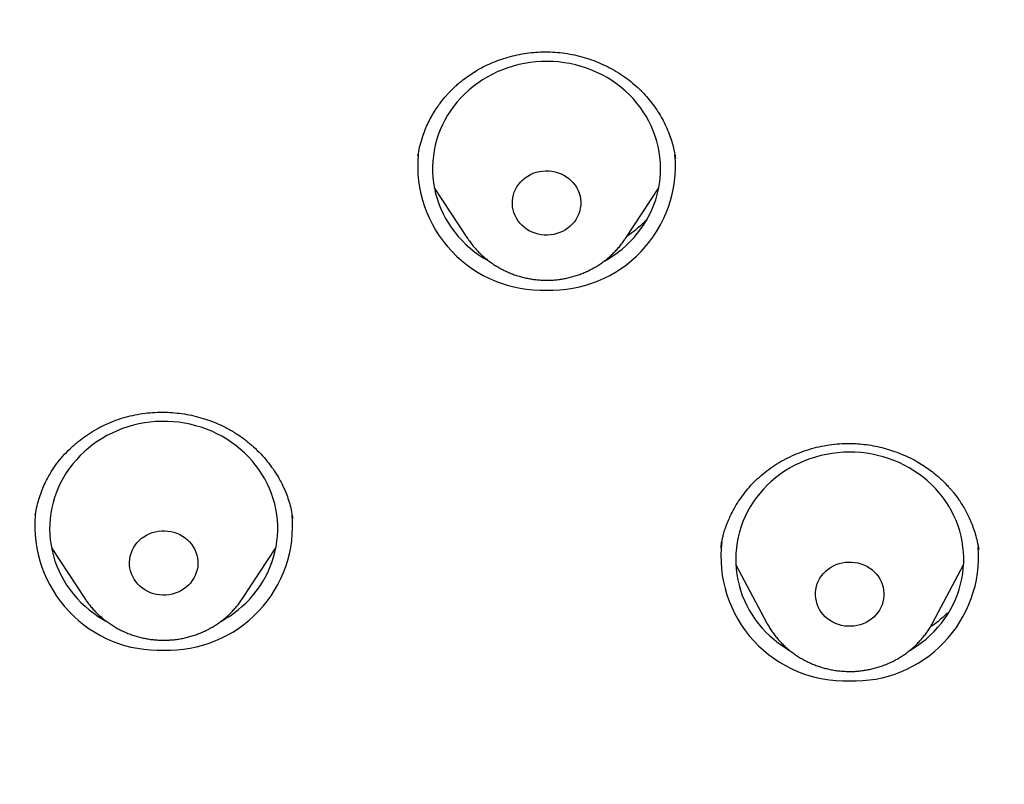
# Model space of a CAD drawing. Header units: millimetres. Extents: x 8 to 571, y 12 to 813.
# Tile 333 of 369: x 295 to 308, y 772 to 782. Entities that reach past the tile are written whole.
import ezdxf

# ---------------------------------------------------------------- set-up
doc = ezdxf.new("R2010")
doc.units = ezdxf.units.MM

msp = doc.modelspace()

# ---------------------------------------------------------------- linework, layer by layer
at = {"color": 7, "linetype": 'Continuous', "lineweight": 30}
for p, q in [((303.369, 780.605), (303.368, 780.611)), ((300.197, 780.217), (300.634, 779.554)), ((302.712, 779.554), (303.149, 780.217)), ((300.636, 779.551), (300.634, 779.554)), ((294.95, 775.921), (294.949, 775.913)), ((298.332, 775.875), (298.332, 775.878)), ((295.162, 775.486), (295.599, 774.822)), ((297.676, 774.822), (298.113, 775.486)), ((303.966, 775.494), (303.966, 775.491)), ((304.162, 775.261), (304.566, 774.505)), ((306.753, 774.505), (307.158, 775.261)), ((295.602, 774.819), (295.599, 774.822)), ((306.753, 774.505), (306.752, 774.502))]:
    msp.add_line(p, q, dxfattribs=at)
at = {"color": 7, "linetype": 'Continuous', "lineweight": 30, "flags": 128}
for points in [[(302.608, 779.369), (302.666, 779.414), (302.721, 779.462), (302.774, 779.513), (302.824, 779.566), (302.871, 779.622), (302.914, 779.679), (302.955, 779.739), (302.993, 779.8), (303.027, 779.864), (303.058, 779.928), (303.085, 779.994), (303.108, 780.062), (303.129, 780.13), (303.145, 780.199), (303.158, 780.269), (303.166, 780.339), (303.172, 780.41), (303.173, 780.481), (303.171, 780.552), (303.164, 780.622), (303.154, 780.692), (303.141, 780.762), (303.123, 780.831), (303.102, 780.899), (303.077, 780.966), (303.049, 781.032), (303.017, 781.096), (302.982, 781.159), (302.944, 781.219), (302.902, 781.279), (302.857, 781.336), (302.81, 781.39), (302.759, 781.443), (302.706, 781.493), (302.65, 781.54), (302.591, 781.585), (302.531, 781.627), (302.468, 781.666), (302.403, 781.702), (302.336, 781.735), (302.268, 781.765), (302.198, 781.791), (302.126, 781.814), (302.054, 781.834), (301.98, 781.85), (301.906, 781.863), (301.832, 781.872), (301.756, 781.878), (301.681, 781.88), (301.606, 781.879), (301.531, 781.874), (301.456, 781.865), (301.381, 781.853), (301.308, 781.838), (301.235, 781.819), (301.164, 781.796), (301.093, 781.771), (301.025, 781.742), (300.957, 781.709), (300.892, 781.674), (300.829, 781.636), (300.768, 781.594), (300.709, 781.55), (300.652, 781.503), (300.598, 781.454), (300.547, 781.402), (300.499, 781.347), (300.453, 781.291), (300.411, 781.232), (300.372, 781.172), (300.336, 781.109), (300.303, 781.045), (300.274, 780.98), (300.249, 780.913), (300.227, 780.846), (300.209, 780.777), (300.194, 780.707), (300.184, 780.637), (300.177, 780.567), (300.173, 780.496), (300.174, 780.425), (300.178, 780.354), (300.186, 780.284), (300.198, 780.214), (300.214, 780.145), (300.233, 780.076), (300.256, 780.009), (300.282, 779.942), (300.312, 779.877), (300.346, 779.814), (300.383, 779.752), (300.423, 779.692), (300.466, 779.634), (300.512, 779.578), (300.561, 779.524), (300.613, 779.473), (300.668, 779.424), (300.725, 779.378), (300.785, 779.335), (300.847, 779.294), (300.911, 779.257), (300.913, 779.256)], [(301.954, 779.689), (301.92, 779.666), (301.884, 779.646), (301.847, 779.629), (301.808, 779.616), (301.767, 779.606), (301.726, 779.599), (301.685, 779.596), (301.643, 779.597), (301.602, 779.602), (301.561, 779.61), (301.522, 779.621), (301.483, 779.636), (301.446, 779.654), (301.411, 779.675), (301.379, 779.699), (301.349, 779.726), (301.321, 779.755), (301.297, 779.787), (301.276, 779.821), (301.258, 779.856), (301.244, 779.893), (301.233, 779.93), (301.226, 779.969), (301.223, 780.008), (301.224, 780.047), (301.229, 780.086), (301.237, 780.124), (301.249, 780.161), (301.265, 780.198), (301.284, 780.232), (301.307, 780.265), (301.333, 780.296), (301.361, 780.324), (301.392, 780.35), (301.426, 780.373), (301.462, 780.393), (301.499, 780.409), (301.538, 780.423), (301.579, 780.433), (301.62, 780.439), (301.661, 780.442), (301.703, 780.441), (301.744, 780.437), (301.785, 780.429), (301.824, 780.417), (301.863, 780.403), (301.9, 780.384), (301.935, 780.363), (301.967, 780.339), (301.997, 780.312), (302.025, 780.283), (302.049, 780.251), (302.07, 780.218), (302.088, 780.182), (302.102, 780.146), (302.113, 780.108), (302.12, 780.069), (302.123, 780.03), (302.122, 779.991), (302.117, 779.952), (302.109, 779.914), (302.097, 779.877), (302.081, 779.841), (302.062, 779.806), (302.039, 779.773), (302.013, 779.743), (301.985, 779.714), (301.954, 779.689)], [(297.81, 774.86), (297.856, 774.917), (297.898, 774.975), (297.938, 775.036), (297.974, 775.098), (298.006, 775.162), (298.035, 775.227), (298.061, 775.294), (298.083, 775.362), (298.101, 775.43), (298.116, 775.5), (298.127, 775.57), (298.134, 775.64), (298.137, 775.711), (298.137, 775.782), (298.133, 775.853), (298.125, 775.923), (298.113, 775.993), (298.098, 776.063), (298.079, 776.131), (298.056, 776.199), (298.029, 776.265), (298, 776.33), (297.966, 776.394), (297.93, 776.455), (297.89, 776.516), (297.847, 776.574), (297.8, 776.63), (297.751, 776.683), (297.699, 776.735), (297.645, 776.784), (297.588, 776.83), (297.528, 776.873), (297.466, 776.914), (297.402, 776.952), (297.337, 776.986), (297.269, 777.018), (297.2, 777.046), (297.129, 777.071), (297.058, 777.092), (296.985, 777.11), (296.911, 777.125), (296.836, 777.136), (296.761, 777.144), (296.686, 777.148), (296.611, 777.148), (296.536, 777.145), (296.46, 777.139), (296.386, 777.129), (296.312, 777.115), (296.239, 777.098), (296.167, 777.077), (296.096, 777.053), (296.026, 777.026), (295.958, 776.995), (295.892, 776.962), (295.827, 776.925), (295.765, 776.885), (295.705, 776.843), (295.647, 776.797), (295.591, 776.749), (295.539, 776.698), (295.489, 776.645), (295.442, 776.59), (295.398, 776.532), (295.357, 776.473), (295.319, 776.411), (295.285, 776.348), (295.254, 776.284), (295.227, 776.218), (295.203, 776.15), (295.183, 776.082), (295.166, 776.013), (295.154, 775.943), (295.145, 775.873), (295.139, 775.802), (295.138, 775.731), (295.14, 775.661), (295.146, 775.59), (295.156, 775.52), (295.17, 775.45), (295.187, 775.381), (295.208, 775.313), (295.232, 775.246), (295.261, 775.18), (295.292, 775.116), (295.327, 775.053), (295.366, 774.992), (295.407, 774.933), (295.452, 774.876), (295.499, 774.821), (295.55, 774.769), (295.603, 774.718), (295.659, 774.671), (295.717, 774.626), (295.778, 774.584), (295.841, 774.545), (295.877, 774.524)], [(306.606, 774.242), (306.664, 774.288), (306.718, 774.337), (306.77, 774.388), (306.82, 774.442), (306.866, 774.498), (306.909, 774.556), (306.949, 774.616), (306.986, 774.677), (307.02, 774.741), (307.05, 774.806), (307.076, 774.872), (307.099, 774.94), (307.119, 775.008), (307.134, 775.077), (307.146, 775.147), (307.154, 775.218), (307.159, 775.289), (307.159, 775.359), (307.156, 775.43), (307.149, 775.501), (307.139, 775.571), (307.124, 775.64), (307.106, 775.709), (307.084, 775.777), (307.059, 775.844), (307.03, 775.909), (306.997, 775.973), (306.962, 776.035), (306.923, 776.096), (306.88, 776.155), (306.835, 776.211), (306.787, 776.266), (306.736, 776.318), (306.682, 776.367), (306.625, 776.414), (306.566, 776.458), (306.505, 776.5), (306.442, 776.538), (306.377, 776.574), (306.309, 776.606), (306.241, 776.635), (306.17, 776.661), (306.099, 776.683), (306.026, 776.702), (305.953, 776.718), (305.879, 776.73), (305.804, 776.739), (305.729, 776.744), (305.653, 776.745), (305.578, 776.743), (305.503, 776.737), (305.428, 776.728), (305.354, 776.715), (305.28, 776.699), (305.208, 776.68), (305.137, 776.657), (305.067, 776.63), (304.998, 776.601), (304.931, 776.568), (304.866, 776.532), (304.803, 776.493), (304.743, 776.451), (304.684, 776.406), (304.628, 776.359), (304.575, 776.309), (304.524, 776.256), (304.476, 776.202), (304.431, 776.145), (304.39, 776.086), (304.351, 776.025), (304.316, 775.962), (304.284, 775.898), (304.256, 775.832), (304.231, 775.765), (304.21, 775.697), (304.192, 775.628), (304.179, 775.559), (304.169, 775.488), (304.162, 775.418), (304.16, 775.347), (304.161, 775.276), (304.166, 775.206), (304.175, 775.135), (304.187, 775.065), (304.204, 774.996), (304.224, 774.928), (304.247, 774.861), (304.275, 774.794), (304.305, 774.73), (304.339, 774.667), (304.377, 774.605), (304.417, 774.545), (304.461, 774.488), (304.508, 774.432), (304.558, 774.379), (304.61, 774.328), (304.666, 774.28), (304.723, 774.234), (304.783, 774.192), (304.846, 774.152), (304.866, 774.139)], [(296.99, 775.024), (296.962, 774.995), (296.932, 774.968), (296.899, 774.943), (296.864, 774.922), (296.828, 774.904), (296.789, 774.889), (296.749, 774.878), (296.709, 774.87), (296.667, 774.866), (296.626, 774.865), (296.584, 774.868), (296.543, 774.874), (296.503, 774.884), (296.464, 774.897), (296.427, 774.914), (296.391, 774.934), (296.357, 774.957), (296.326, 774.983), (296.297, 775.011), (296.272, 775.042), (296.249, 775.075), (296.23, 775.109), (296.214, 775.145), (296.202, 775.183), (296.193, 775.221), (296.189, 775.26), (296.188, 775.299), (296.191, 775.338), (296.198, 775.376), (296.208, 775.414), (296.223, 775.451), (296.24, 775.486), (296.262, 775.52), (296.286, 775.551), (296.313, 775.581), (296.343, 775.607), (296.376, 775.632), (296.411, 775.653), (296.448, 775.671), (296.486, 775.686), (296.526, 775.697), (296.567, 775.705), (296.608, 775.709), (296.65, 775.71), (296.691, 775.707), (296.732, 775.701), (296.772, 775.691), (296.811, 775.678), (296.849, 775.661), (296.885, 775.641), (296.918, 775.618), (296.95, 775.592), (296.978, 775.564), (297.004, 775.533), (297.026, 775.501), (297.046, 775.466), (297.062, 775.43), (297.074, 775.392), (297.082, 775.354), (297.087, 775.315), (297.088, 775.276), (297.085, 775.237), (297.078, 775.199), (297.067, 775.161), (297.053, 775.124), (297.035, 775.089), (297.014, 775.056), (296.99, 775.024)], [(305.944, 774.549), (305.91, 774.526), (305.875, 774.506), (305.837, 774.489), (305.798, 774.475), (305.758, 774.465), (305.717, 774.458), (305.676, 774.455), (305.634, 774.455), (305.593, 774.459), (305.552, 774.467), (305.512, 774.478), (305.474, 774.492), (305.437, 774.51), (305.402, 774.531), (305.369, 774.555), (305.338, 774.581), (305.311, 774.61), (305.286, 774.642), (305.264, 774.675), (305.246, 774.71), (305.232, 774.747), (305.221, 774.785), (305.213, 774.823), (305.21, 774.862), (305.21, 774.901), (305.215, 774.94), (305.223, 774.978), (305.234, 775.016), (305.25, 775.052), (305.269, 775.087), (305.291, 775.12), (305.316, 775.151), (305.345, 775.179), (305.376, 775.205), (305.409, 775.228), (305.445, 775.249), (305.482, 775.266), (305.521, 775.279), (305.561, 775.29), (305.602, 775.297), (305.643, 775.3), (305.685, 775.299), (305.726, 775.295), (305.767, 775.288), (305.807, 775.277), (305.846, 775.262), (305.883, 775.245), (305.918, 775.224), (305.951, 775.2), (305.981, 775.173), (306.009, 775.144), (306.033, 775.113), (306.055, 775.079), (306.073, 775.044), (306.088, 775.008), (306.099, 774.97), (306.106, 774.931), (306.109, 774.892), (306.109, 774.853), (306.105, 774.815), (306.097, 774.776), (306.085, 774.739), (306.069, 774.703), (306.051, 774.668), (306.028, 774.635), (306.003, 774.604), (305.975, 774.575), (305.944, 774.549)]]:
    msp.add_lwpolyline(points, dxfattribs=at)
at = {"color": 7, "linetype": 'Continuous', "lineweight": 30}
for centre, radius, start, end in [((301.615, 780.509), 1.637, 174.7666, 272.0308), ((301.731, 780.51), 1.637, 267.9759, 4.9181), ((301.705, 780.575), 1.507, 298.9459, 306.8301), ((296.58, 775.778), 1.638, 175.1653, 272.0223), ((296.696, 775.778), 1.637, 267.9696, 5.2169), ((305.599, 775.37), 1.633, 173.1199, 272.1417), ((305.717, 775.375), 1.638, 267.989, 4.3025), ((296.685, 775.82), 1.479, 298.412, 319.5495), ((305.693, 775.437), 1.504, 300.3073, 307.3823)]:
    msp.add_arc(centre, radius, start, end, dxfattribs=at)
for points, knots in [([(370.918, 763.042), (370.92, 763.122), (370.925, 763.281), (370.931, 763.513), (370.936, 763.735), (370.941, 763.946), (370.944, 764.133), (370.947, 764.298), (370.95, 764.442), (370.952, 764.58), (370.954, 764.711), (370.955, 764.826), (370.956, 764.925), (370.957, 765.006), (370.958, 765.076), (370.958, 765.135), (370.959, 765.184), (370.959, 765.22), (370.959, 765.248), (370.96, 765.273), (370.96, 765.302), (370.96, 765.338), (370.96, 765.381), (370.961, 765.449), (370.961, 765.544), (370.962, 765.666), (370.963, 765.798), (370.963, 765.939), (370.963, 766.089), (370.963, 766.249), (370.963, 766.424), (370.962, 766.61), (370.961, 766.804), (370.959, 766.993), (370.958, 767.177), (370.955, 767.39), (370.952, 767.629), (370.948, 767.891), (370.943, 768.141), (370.938, 768.382), (370.933, 768.613), (370.927, 768.837), (370.918, 769.172), (370.904, 769.617), (370.89, 770.015), (370.88, 770.247), (370.878, 770.32), (370.875, 770.392), (370.872, 770.463), (370.869, 770.529), (370.866, 770.591), (370.864, 770.648), (370.861, 770.697), (370.86, 770.735), (370.858, 770.767), (370.857, 770.797), (370.855, 770.831), (370.853, 770.873), (370.851, 770.923), (370.848, 770.986), (370.845, 771.061), (370.84, 771.15), (370.835, 771.251), (370.83, 771.363), (370.823, 771.487), (370.816, 771.623), (370.808, 771.77), (370.799, 771.922), (370.79, 772.08), (370.781, 772.241), (370.77, 772.411), (370.759, 772.588), (370.736, 772.945), (370.701, 773.452), (370.652, 774.107), (370.59, 774.861), (370.511, 775.737), (370.437, 776.469), (370.387, 776.93), (370.366, 777.124), (370.345, 777.318), (370.323, 777.511), (370.301, 777.704), (370.278, 777.896), (370.255, 778.086), (370.232, 778.276), (370.209, 778.464), (370.186, 778.648), (370.165, 778.817), (370.144, 778.974), (370.126, 779.116), (370.109, 779.246), (370.095, 779.351), (370.083, 779.436), (370.074, 779.501), (370.066, 779.56), (370.059, 779.613), (370.053, 779.659), (370.047, 779.699), (370.043, 779.734), (370.038, 779.768), (370.033, 779.807), (370.026, 779.855), (370.018, 779.912), (370.009, 779.979), (369.998, 780.055), (369.983, 780.157), (369.965, 780.287), (369.942, 780.445), (369.918, 780.61), (369.892, 780.78), (369.866, 780.955), (369.838, 781.14), (369.808, 781.335), (369.776, 781.541), (369.735, 781.798), (369.686, 782.101), (369.629, 782.444), (369.571, 782.782), (369.514, 783.114), (369.456, 783.439), (369.399, 783.758), (369.333, 784.115), (369.259, 784.508), (369.176, 784.934), (369.094, 785.346), (369.013, 785.746), (368.946, 786.061), (368.895, 786.294), (368.862, 786.446), (368.83, 786.586), (368.8, 786.717), (368.772, 786.837), (368.747, 786.945), (368.724, 787.044), (368.703, 787.132), (368.684, 787.21), (368.667, 787.279), (368.653, 787.339), (368.641, 787.387), (368.631, 787.426), (368.624, 787.455), (368.617, 787.483), (368.609, 787.517), (368.597, 787.564), (368.583, 787.623), (368.564, 787.695), (368.544, 787.774), (368.522, 787.86), (368.499, 787.95), (368.475, 788.043), (368.45, 788.137), (368.426, 788.23), (368.401, 788.322), (368.362, 788.465), (368.31, 788.657), (368.246, 788.882), (368.187, 789.088), (368.132, 789.277), (368.075, 789.469), (368.014, 789.668), (367.95, 789.876), (367.882, 790.093), (367.808, 790.32), (367.73, 790.558), (367.646, 790.807), (367.569, 791.028), (367.502, 791.219), (367.446, 791.375), (367.391, 791.525), (367.339, 791.666), (367.291, 791.796), (367.246, 791.915), (367.205, 792.021), (367.169, 792.116), (367.138, 792.194), (367.114, 792.257), (367.094, 792.307), (367.078, 792.349), (367.064, 792.382), (367.055, 792.406), (367.047, 792.425), (367.039, 792.446), (367.028, 792.474), (367.013, 792.509), (366.996, 792.553), (366.974, 792.607), (366.947, 792.673), (366.915, 792.753), (366.877, 792.843), (366.77, 793.1), (366.589, 793.52), (366.327, 794.097), (366.09, 794.591), (365.884, 795.001), (365.715, 795.328), (365.547, 795.644), (365.399, 795.914), (365.273, 796.139), (365.189, 796.286), (365.127, 796.394), (365.087, 796.464), (365.048, 796.53), (365.014, 796.588), (364.985, 796.637), (364.96, 796.679), (364.939, 796.715), (364.921, 796.745), (364.906, 796.769), (364.895, 796.788), (364.886, 796.803), (364.876, 796.819), (364.863, 796.841), (364.846, 796.87), (364.824, 796.907), (364.798, 796.95), (364.758, 797.014), (364.705, 797.101), (364.639, 797.207), (364.57, 797.317), (364.499, 797.431), (364.422, 797.551), (364.339, 797.68), (364.248, 797.818), (364.153, 797.962), (364.057, 798.105), (363.962, 798.245), (363.869, 798.38), (363.778, 798.51), (363.679, 798.652), (363.571, 798.803), (363.455, 798.962), (363.344, 799.113), (363.231, 799.265), (363.116, 799.416), (363.001, 799.566), (362.892, 799.706), (362.787, 799.839), (362.684, 799.968), (362.536, 800.151), (362.339, 800.389), (362.091, 800.682), (361.9, 800.9), (361.771, 801.045), (361.708, 801.115), (361.649, 801.18), (361.596, 801.239), (361.548, 801.292), (361.508, 801.335), (361.476, 801.369), (361.451, 801.396), (361.432, 801.416), (361.419, 801.43), (361.41, 801.441), (361.4, 801.451), (361.388, 801.464), (361.368, 801.486), (361.338, 801.518), (361.295, 801.564), (361.244, 801.618), (361.184, 801.681), (361.116, 801.751), (361.04, 801.83), (360.955, 801.917), (360.862, 802.012), (360.759, 802.115), (360.65, 802.224), (360.534, 802.338), (360.414, 802.455), (360.288, 802.575), (360.159, 802.697), (359.971, 802.872), (359.722, 803.099), (359.405, 803.378), (359.075, 803.66), (358.761, 803.919), (358.466, 804.156), (358.192, 804.37), (357.949, 804.554), (357.741, 804.709), (357.574, 804.832), (357.412, 804.949), (357.28, 805.043), (357.176, 805.117), (357.097, 805.172), (357.022, 805.224), (356.95, 805.274), (356.881, 805.321), (356.817, 805.365), (356.761, 805.403), (356.715, 805.434), (356.682, 805.456), (356.659, 805.471), (356.642, 805.482), (356.627, 805.493), (356.604, 805.508), (356.57, 805.531), (356.523, 805.562), (356.468, 805.598), (356.406, 805.639), (356.339, 805.683), (356.24, 805.747), (356.107, 805.833), (355.928, 805.946), (355.732, 806.069), (355.517, 806.2), (355.321, 806.318), (355.144, 806.423), (354.988, 806.514), (354.829, 806.606), (354.666, 806.699), (354.499, 806.792), (354.327, 806.887), (354.147, 806.985), (353.951, 807.089), (353.739, 807.202), (353.508, 807.321), (353.265, 807.443), (353.011, 807.569), (352.745, 807.698), (352.466, 807.83), (352.185, 807.959), (351.9, 808.087), (351.613, 808.213), (351.315, 808.341), (351.008, 808.469), (350.689, 808.598), (350.346, 808.732), (349.978, 808.872), (349.583, 809.018), (349.233, 809.142), (348.931, 809.246), (348.681, 809.33), (348.434, 809.412), (348.178, 809.494), (347.917, 809.577), (347.651, 809.658), (347.396, 809.734), (347.154, 809.806), (346.922, 809.872), (346.697, 809.936), (346.477, 809.996), (346.265, 810.053), (346.067, 810.106), (345.884, 810.154), (345.714, 810.197), (345.559, 810.236), (345.416, 810.272), (345.28, 810.305), (345.147, 810.338), (345.044, 810.363), (344.97, 810.38), (344.927, 810.39), (344.89, 810.399), (344.863, 810.406), (344.847, 810.409), (344.837, 810.411), (344.827, 810.414), (344.808, 810.418), (344.775, 810.426), (344.726, 810.437), (344.664, 810.452), (344.589, 810.469), (344.501, 810.489), (344.403, 810.512), (344.294, 810.536), (344.175, 810.562), (344.044, 810.591), (343.902, 810.622), (343.741, 810.656), (343.567, 810.693), (343.385, 810.73), (343.208, 810.766), (343.038, 810.8), (342.875, 810.832), (342.718, 810.862), (342.568, 810.891), (342.406, 810.921), (342.234, 810.953), (342.054, 810.986), (341.888, 811.015), (341.754, 811.039), (341.647, 811.058), (341.566, 811.072), (341.491, 811.085), (341.427, 811.096), (341.375, 811.105), (341.336, 811.111), (341.308, 811.116), (341.282, 811.121), (341.254, 811.126), (341.218, 811.132), (341.165, 811.141), (341.094, 811.153), (341.004, 811.168), (340.902, 811.185), (340.79, 811.204), (340.667, 811.224), (340.532, 811.247), (340.386, 811.271), (340.229, 811.296), (340.06, 811.323), (339.828, 811.36), (339.538, 811.406), (339.196, 811.458), (338.802, 811.518), (338.358, 811.583), (337.867, 811.652), (337.387, 811.718), (336.92, 811.781), (336.465, 811.84), (336.023, 811.895), (335.592, 811.947), (335.174, 811.997), (334.768, 812.043), (334.375, 812.087), (333.993, 812.128), (333.624, 812.166), (333.267, 812.202), (332.923, 812.236), (332.591, 812.267), (332.282, 812.296), (331.994, 812.321), (331.728, 812.345), (331.47, 812.367), (331.216, 812.388), (330.962, 812.408), (330.705, 812.428), (330.374, 812.454), (329.968, 812.483), (329.484, 812.517), (328.989, 812.549), (328.483, 812.58), (327.969, 812.608), (327.447, 812.636), (326.917, 812.661), (326.378, 812.684), (325.823, 812.705), (325.254, 812.724), (324.671, 812.741), (324.076, 812.755), (323.47, 812.767), (322.854, 812.775), (322.226, 812.781), (321.575, 812.783), (320.9, 812.782), (320.2, 812.777), (319.488, 812.767), (318.764, 812.753), (318.027, 812.733), (317.362, 812.712), (316.771, 812.69), (316.261, 812.669), (315.754, 812.645), (315.253, 812.62), (314.76, 812.593), (314.273, 812.565), (313.732, 812.531), (313.137, 812.491), (312.492, 812.444), (311.86, 812.394), (311.243, 812.343), (310.642, 812.289), (310.059, 812.234), (309.493, 812.178), (308.939, 812.121), (308.397, 812.062), (307.864, 812.002), (307.342, 811.94), (306.833, 811.878), (306.339, 811.816), (305.891, 811.757), (305.488, 811.702), (305.128, 811.653), (304.777, 811.603), (304.434, 811.553), (304.083, 811.501), (303.717, 811.446), (303.33, 811.386), (302.931, 811.323), (302.523, 811.257), (302.103, 811.187), (301.672, 811.114), (301.231, 811.037), (300.791, 810.959), (300.352, 810.877), (299.916, 810.792), (299.47, 810.701), (299.016, 810.605), (298.554, 810.502), (298.083, 810.394), (297.588, 810.274), (297.067, 810.142), (296.521, 809.997), (295.967, 809.842), (295.403, 809.676), (294.864, 809.509), (294.352, 809.342), (293.87, 809.179), (293.393, 809.009), (292.922, 808.835), (292.459, 808.657), (291.976, 808.463), (291.474, 808.252), (290.955, 808.024), (290.446, 807.79), (289.935, 807.544), (289.421, 807.286), (288.907, 807.016), (288.405, 806.74), (287.914, 806.459), (287.436, 806.174), (287.087, 805.957), (286.864, 805.814), (286.766, 805.751), (286.679, 805.695), (286.601, 805.644), (286.534, 805.6), (286.48, 805.564), (286.438, 805.536), (286.407, 805.515), (286.38, 805.498), (286.354, 805.48), (286.322, 805.459), (286.279, 805.429), (286.223, 805.392), (286.156, 805.346), (286.08, 805.294), (285.994, 805.235), (285.87, 805.149), (285.709, 805.035), (285.513, 804.895), (285.313, 804.75), (285.11, 804.599), (284.902, 804.441), (284.688, 804.276), (284.469, 804.104), (284.204, 803.89), (283.895, 803.635), (283.548, 803.337), (283.204, 803.032), (282.864, 802.72), (282.528, 802.4), (282.278, 802.154), (282.112, 801.986), (282.031, 801.903), (281.955, 801.825), (281.886, 801.753), (281.824, 801.689), (281.769, 801.631), (281.721, 801.581), (281.68, 801.536), (281.647, 801.501), (281.622, 801.475), (281.603, 801.455), (281.588, 801.439), (281.577, 801.426), (281.568, 801.417), (281.559, 801.407), (281.547, 801.394), (281.53, 801.375), (281.506, 801.35), (281.477, 801.318), (281.445, 801.283), (281.41, 801.245), (281.374, 801.205), (281.319, 801.145), (281.245, 801.063), (281.148, 800.954), (281.043, 800.834), (280.93, 800.704), (280.816, 800.572), (280.703, 800.438), (280.591, 800.305), (280.478, 800.168), (280.366, 800.03), (280.257, 799.894), (280.132, 799.736), (279.993, 799.558), (279.841, 799.36), (279.691, 799.161), (279.544, 798.96), (279.399, 798.76), (279.262, 798.568), (279.131, 798.38), (279.001, 798.191), (278.874, 798.003), (278.75, 797.816), (278.629, 797.631), (278.529, 797.474), (278.45, 797.349), (278.393, 797.258), (278.339, 797.171), (278.289, 797.092), (278.248, 797.024), (278.214, 796.968), (278.186, 796.923), (278.161, 796.882), (278.139, 796.845), (278.121, 796.814), (278.106, 796.79), (278.096, 796.773), (278.087, 796.758), (278.077, 796.741), (278.064, 796.719), (278.045, 796.687), (278.019, 796.643), (277.985, 796.586), (277.945, 796.518), (277.9, 796.44), (277.849, 796.352), (277.795, 796.258), (277.74, 796.161), (277.683, 796.061), (277.625, 795.956), (277.565, 795.848), (277.506, 795.741), (277.448, 795.634), (277.358, 795.466), (277.239, 795.239), (277.085, 794.94), (276.932, 794.633), (276.779, 794.317), (276.633, 794.007), (276.518, 793.756), (276.433, 793.565), (276.374, 793.433), (276.319, 793.305), (276.267, 793.185), (276.219, 793.072), (276.174, 792.967), (276.132, 792.866), (276.093, 792.77), (276.056, 792.68), (276.023, 792.6), (275.998, 792.537), (275.978, 792.489), (275.964, 792.454), (275.952, 792.423), (275.94, 792.393), (275.927, 792.36), (275.911, 792.319), (275.891, 792.269), (275.868, 792.21), (275.842, 792.145), (275.815, 792.075), (275.788, 792.004), (275.761, 791.933), (275.724, 791.835), (275.677, 791.711), (275.621, 791.559), (275.565, 791.405), (275.508, 791.248), (275.452, 791.088), (275.395, 790.925), (275.339, 790.763), (275.284, 790.598), (275.227, 790.428), (275.168, 790.247), (275.106, 790.054), (275.042, 789.85), (274.975, 789.633), (274.906, 789.405), (274.847, 789.207), (274.8, 789.042), (274.763, 788.914), (274.726, 788.782), (274.688, 788.648), (274.651, 788.514), (274.616, 788.385), (274.582, 788.259), (274.55, 788.137), (274.519, 788.02), (274.491, 787.913), (274.466, 787.814), (274.446, 787.736), (274.431, 787.677), (274.42, 787.634), (274.41, 787.595), (274.402, 787.562), (274.396, 787.536), (274.391, 787.518), (274.388, 787.506), (274.385, 787.493), (274.38, 787.471), (274.371, 787.437), (274.36, 787.39), (274.345, 787.329), (274.326, 787.254), (274.305, 787.166), (274.281, 787.064), (274.256, 786.957), (274.23, 786.845), (274.203, 786.732), (274.177, 786.615), (274.15, 786.497), (274.124, 786.379), (274.066, 786.116), (273.965, 785.644), (273.829, 784.964), (273.687, 784.223), (273.551, 783.482), (273.421, 782.742), (273.297, 782.001), (273.21, 781.454), (273.156, 781.1), (273.131, 780.939), (273.108, 780.779), (273.085, 780.626), (273.064, 780.483), (273.045, 780.355), (273.029, 780.24), (273.014, 780.139), (273.001, 780.049), (272.99, 779.969), (272.982, 779.91), (272.976, 779.868), (272.972, 779.843), (272.97, 779.825), (272.968, 779.813), (272.967, 779.806), (272.966, 779.798), (272.964, 779.782), (272.961, 779.758), (272.956, 779.722), (272.949, 779.676), (272.942, 779.619), (272.932, 779.55), (272.922, 779.472), (272.91, 779.383), (272.896, 779.283), (272.882, 779.174), (272.866, 779.054), (272.849, 778.923), (272.831, 778.783), (272.812, 778.633), (272.792, 778.473), (272.771, 778.305), (272.75, 778.129), (272.698, 777.7), (272.621, 777.024), (272.525, 776.104), (272.439, 775.195), (272.365, 774.331), (272.303, 773.511), (272.263, 772.934), (272.239, 772.56), (272.228, 772.391), (272.218, 772.226), (272.209, 772.071), (272.201, 771.923), (272.193, 771.785), (272.185, 771.645), (272.178, 771.505), (272.171, 771.367), (272.164, 771.243), (272.159, 771.133), (272.155, 771.042), (272.151, 770.97), (272.148, 770.913), (272.146, 770.865), (272.144, 770.825), (272.143, 770.796), (272.142, 770.772), (272.141, 770.749), (272.14, 770.72), (272.138, 770.682), (272.136, 770.635), (272.133, 770.579), (272.131, 770.515), (272.122, 770.31), (272.107, 769.94), (272.089, 769.406), (272.076, 768.97), (272.068, 768.655), (272.063, 768.461), (272.059, 768.257), (272.055, 768.042), (272.051, 767.826), (272.048, 767.609), (272.045, 767.392), (272.042, 767.167), (272.04, 766.951), (272.039, 766.746), (272.038, 766.554), (272.037, 766.366), (272.037, 766.185), (272.037, 766.016), (272.037, 765.858), (272.038, 765.711), (272.038, 765.59), (272.039, 765.494), (272.039, 765.422), (272.04, 765.36), (272.04, 765.309), (272.04, 765.271), (272.041, 765.243), (272.041, 765.216), (272.041, 765.184), (272.042, 765.144), (272.042, 765.097), (272.043, 765.042), (272.043, 764.98), (272.044, 764.904), (272.045, 764.813), (272.046, 764.707), (272.048, 764.594), (272.05, 764.475), (272.052, 764.331), (272.055, 764.158), (272.059, 763.955), (272.064, 763.741), (272.069, 763.516), (272.075, 763.28), (272.08, 763.119), (272.082, 763.037)], [0, 0, 0, 0, 0.001472, 0.002883, 0.004232, 0.005519, 0.006745, 0.007666, 0.008548, 0.009393, 0.0102, 0.010961, 0.011527, 0.012027, 0.012461, 0.012828, 0.013129, 0.013363, 0.013501, 0.013639, 0.01382, 0.014042, 0.014307, 0.014614, 0.015307, 0.016063, 0.016876, 0.017748, 0.018678, 0.019666, 0.020712, 0.021923, 0.023123, 0.024293, 0.025432, 0.02654, 0.02824, 0.029862, 0.031407, 0.032874, 0.034328, 0.035697, 0.037025, 0.040529, 0.043956, 0.044406, 0.044855, 0.045302, 0.045748, 0.046166, 0.046535, 0.046907, 0.047212, 0.047449, 0.047618, 0.047802, 0.048003, 0.048258, 0.048571, 0.048942, 0.049423, 0.049976, 0.050602, 0.051299, 0.052068, 0.052908, 0.053821, 0.054805, 0.055748, 0.056749, 0.057807, 0.05892, 0.060047, 0.064455, 0.068368, 0.072259, 0.078517, 0.084718, 0.08593, 0.087139, 0.088346, 0.089551, 0.090754, 0.091955, 0.09315, 0.094294, 0.095523, 0.096667, 0.097728, 0.098704, 0.099596, 0.100403, 0.101127, 0.101575, 0.101984, 0.102353, 0.102682, 0.102971, 0.103221, 0.10343, 0.103623, 0.103863, 0.104162, 0.10452, 0.104938, 0.105415, 0.105948, 0.106858, 0.10785, 0.108924, 0.109952, 0.111046, 0.112206, 0.11343, 0.114721, 0.116076, 0.118254, 0.120418, 0.122541, 0.124625, 0.126669, 0.128674, 0.130639, 0.133404, 0.136088, 0.138688, 0.141207, 0.143644, 0.144666, 0.145623, 0.146514, 0.147341, 0.148103, 0.148788, 0.14941, 0.149969, 0.150466, 0.150907, 0.151283, 0.151594, 0.151839, 0.15202, 0.152149, 0.152365, 0.152663, 0.153041, 0.153498, 0.154034, 0.154557, 0.155138, 0.155742, 0.156341, 0.156934, 0.157521, 0.158102, 0.159671, 0.161196, 0.162424, 0.163623, 0.164844, 0.166123, 0.167461, 0.168857, 0.170312, 0.171866, 0.173481, 0.175158, 0.176175, 0.177212, 0.178204, 0.179121, 0.179977, 0.180756, 0.181457, 0.18208, 0.182625, 0.182999, 0.183325, 0.183603, 0.18383, 0.183985, 0.184077, 0.184212, 0.184396, 0.18463, 0.184915, 0.185249, 0.185706, 0.186233, 0.186829, 0.187495, 0.19136, 0.195234, 0.199116, 0.201405, 0.203649, 0.205837, 0.207968, 0.209275, 0.21056, 0.211059, 0.211554, 0.212028, 0.212451, 0.212786, 0.21308, 0.213333, 0.213546, 0.213718, 0.21385, 0.213941, 0.214048, 0.2142, 0.214406, 0.214665, 0.214977, 0.215322, 0.216048, 0.21684, 0.217603, 0.218417, 0.219283, 0.220202, 0.221225, 0.222294, 0.223345, 0.224369, 0.225364, 0.226331, 0.22727, 0.228514, 0.229705, 0.230843, 0.231928, 0.233149, 0.234295, 0.235366, 0.236367, 0.237361, 0.238359, 0.240648, 0.242963, 0.245305, 0.245895, 0.246473, 0.247003, 0.247483, 0.247912, 0.248292, 0.248543, 0.248767, 0.248943, 0.249047, 0.249115, 0.249201, 0.249306, 0.249429, 0.249731, 0.250107, 0.250557, 0.251081, 0.251668, 0.252327, 0.253058, 0.25386, 0.254733, 0.255679, 0.256636, 0.257656, 0.258708, 0.259774, 0.260853, 0.263313, 0.265842, 0.268439, 0.271105, 0.27314, 0.275214, 0.277326, 0.278589, 0.279851, 0.281041, 0.282151, 0.282749, 0.283321, 0.283866, 0.284385, 0.284878, 0.285345, 0.285777, 0.286095, 0.286333, 0.286489, 0.286581, 0.286686, 0.286817, 0.287082, 0.287413, 0.287811, 0.288269, 0.288744, 0.289223, 0.290376, 0.29156, 0.293008, 0.2945, 0.296035, 0.297087, 0.298158, 0.299249, 0.300359, 0.301489, 0.302644, 0.303854, 0.305121, 0.306589, 0.308126, 0.309734, 0.311412, 0.313159, 0.314977, 0.316864, 0.318655, 0.320505, 0.322413, 0.324379, 0.326404, 0.328486, 0.330888, 0.333364, 0.335913, 0.337449, 0.339011, 0.340553, 0.342044, 0.343751, 0.345384, 0.346944, 0.34843, 0.349842, 0.351181, 0.352557, 0.353846, 0.355048, 0.356162, 0.357188, 0.358126, 0.358977, 0.359784, 0.360587, 0.361389, 0.361653, 0.361917, 0.362162, 0.36233, 0.362405, 0.362447, 0.362506, 0.362587, 0.362803, 0.363097, 0.363469, 0.36392, 0.364449, 0.365056, 0.365701, 0.366415, 0.367199, 0.368052, 0.368975, 0.370083, 0.371183, 0.372242, 0.373259, 0.374235, 0.375169, 0.376062, 0.376913, 0.378071, 0.379143, 0.380128, 0.381026, 0.381546, 0.382031, 0.382481, 0.382868, 0.383186, 0.383398, 0.383561, 0.383691, 0.383858, 0.384072, 0.38433, 0.384796, 0.385335, 0.385944, 0.386606, 0.387337, 0.388135, 0.389, 0.389934, 0.390935, 0.392004, 0.394058, 0.396087, 0.398083, 0.401061, 0.403965, 0.406795, 0.409552, 0.412236, 0.414847, 0.417384, 0.419847, 0.422238, 0.424555, 0.426799, 0.42897, 0.431067, 0.433092, 0.435043, 0.436921, 0.438545, 0.44011, 0.441616, 0.443088, 0.444578, 0.446088, 0.447618, 0.450393, 0.453233, 0.456136, 0.459102, 0.462132, 0.465169, 0.468269, 0.471429, 0.47465, 0.478001, 0.481416, 0.484894, 0.488436, 0.492042, 0.495712, 0.499445, 0.503466, 0.507559, 0.511722, 0.515958, 0.520264, 0.524642, 0.527631, 0.530637, 0.533608, 0.536538, 0.539427, 0.542276, 0.545085, 0.548949, 0.552733, 0.556439, 0.560064, 0.563611, 0.567017, 0.570347, 0.5736, 0.576777, 0.579933, 0.58301, 0.586007, 0.588925, 0.591764, 0.593939, 0.596065, 0.598141, 0.600169, 0.602149, 0.604378, 0.606672, 0.609032, 0.611458, 0.613949, 0.616506, 0.619129, 0.621817, 0.624366, 0.626971, 0.629634, 0.632355, 0.635132, 0.637966, 0.640857, 0.644102, 0.647415, 0.650797, 0.654246, 0.657764, 0.660748, 0.663755, 0.666735, 0.669688, 0.672614, 0.675513, 0.678895, 0.68224, 0.685547, 0.688815, 0.692301, 0.695741, 0.699136, 0.702484, 0.705787, 0.709044, 0.709808, 0.7105, 0.711121, 0.71167, 0.712148, 0.712554, 0.712824, 0.713049, 0.713229, 0.713387, 0.713617, 0.71391, 0.714324, 0.714807, 0.715358, 0.715976, 0.716658, 0.718054, 0.719506, 0.72096, 0.722467, 0.724026, 0.725638, 0.727302, 0.729016, 0.731737, 0.734473, 0.737226, 0.739994, 0.742778, 0.745576, 0.746317, 0.747029, 0.747684, 0.748282, 0.748822, 0.749297, 0.749717, 0.750082, 0.750391, 0.750583, 0.750745, 0.750878, 0.75098, 0.751053, 0.751112, 0.751216, 0.751369, 0.751583, 0.751848, 0.752138, 0.752446, 0.752772, 0.753116, 0.753911, 0.754789, 0.755748, 0.756789, 0.757911, 0.758908, 0.759962, 0.761058, 0.762134, 0.763187, 0.764216, 0.765784, 0.767294, 0.768744, 0.77032, 0.771819, 0.773242, 0.774602, 0.775991, 0.777429, 0.778735, 0.780079, 0.781461, 0.782125, 0.782793, 0.783418, 0.783988, 0.784504, 0.784859, 0.785182, 0.785474, 0.785736, 0.785966, 0.786141, 0.786246, 0.786335, 0.786457, 0.78661, 0.786796, 0.787132, 0.78754, 0.788019, 0.788569, 0.78919, 0.789882, 0.790533, 0.791236, 0.791984, 0.792735, 0.793481, 0.794222, 0.794959, 0.79696, 0.798926, 0.801115, 0.803258, 0.805354, 0.807403, 0.808308, 0.809203, 0.81006, 0.810863, 0.811614, 0.812311, 0.812956, 0.813621, 0.814219, 0.814749, 0.815212, 0.815467, 0.815697, 0.815903, 0.816085, 0.816285, 0.816562, 0.816893, 0.81728, 0.817722, 0.818184, 0.81865, 0.81912, 0.819593, 0.820571, 0.821564, 0.822573, 0.823598, 0.824637, 0.825693, 0.826778, 0.827802, 0.828899, 0.830071, 0.831317, 0.832637, 0.834031, 0.835499, 0.837041, 0.837845, 0.838668, 0.839509, 0.840369, 0.841239, 0.842069, 0.84285, 0.843653, 0.844397, 0.845081, 0.845707, 0.846273, 0.846568, 0.846843, 0.847098, 0.847309, 0.847472, 0.847587, 0.847654, 0.847698, 0.847843, 0.84806, 0.848351, 0.848744, 0.84922, 0.84978, 0.850424, 0.851151, 0.851821, 0.852549, 0.853296, 0.854043, 0.854788, 0.855533, 0.859031, 0.863732, 0.868398, 0.873029, 0.877706, 0.882356, 0.886978, 0.887992, 0.889004, 0.890015, 0.890987, 0.891882, 0.8927, 0.893401, 0.894034, 0.894598, 0.895094, 0.895522, 0.895713, 0.895881, 0.895997, 0.896056, 0.89609, 0.896141, 0.896209, 0.896377, 0.896601, 0.896881, 0.897243, 0.897671, 0.898162, 0.898718, 0.899339, 0.900024, 0.900774, 0.901588, 0.902466, 0.90341, 0.904399, 0.90545, 0.906563, 0.907692, 0.913485, 0.919212, 0.924872, 0.930465, 0.935333, 0.940148, 0.941222, 0.942289, 0.943311, 0.944279, 0.945193, 0.946052, 0.946857, 0.947802, 0.948658, 0.949428, 0.950109, 0.950704, 0.951109, 0.951461, 0.951758, 0.952001, 0.952197, 0.952312, 0.952441, 0.952623, 0.952858, 0.953148, 0.953491, 0.953889, 0.95434, 0.957312, 0.960751, 0.964253, 0.965391, 0.966591, 0.967855, 0.969181, 0.970571, 0.971863, 0.973204, 0.974596, 0.976037, 0.977205, 0.978404, 0.979589, 0.980704, 0.98175, 0.982727, 0.983634, 0.984472, 0.984963, 0.98542, 0.985807, 0.98612, 0.98636, 0.986499, 0.986654, 0.986853, 0.987099, 0.987389, 0.987725, 0.988107, 0.988534, 0.989135, 0.9898, 0.990498, 0.991225, 0.99198, 0.993158, 0.994399, 0.995703, 0.997072, 0.998504, 1, 1, 1, 1]), ([(321.5, 803.452), (321.383, 803.452), (321.153, 803.452), (320.814, 803.45), (320.487, 803.448), (320.172, 803.445), (319.87, 803.441), (319.581, 803.437), (319.305, 803.433), (319.041, 803.428), (318.787, 803.422), (318.542, 803.416), (318.308, 803.411), (318.085, 803.405), (317.874, 803.398), (317.675, 803.392), (317.488, 803.386), (317.312, 803.38), (317.148, 803.375), (316.992, 803.369), (316.84, 803.363), (316.687, 803.357), (316.535, 803.351), (316.381, 803.345), (316.137, 803.334), (315.8, 803.319), (315.277, 803.293), (314.659, 803.26), (313.946, 803.218), (313.23, 803.17), (312.516, 803.119), (311.685, 803.054), (310.739, 802.972), (309.678, 802.871), (308.617, 802.76), (307.558, 802.639), (306.501, 802.508), (305.402, 802.362), (304.263, 802.199), (303.083, 802.016), (302.067, 801.848), (301.213, 801.7), (300.522, 801.571), (299.832, 801.433), (299.141, 801.285), (298.447, 801.127), (297.752, 800.958), (297.059, 800.778), (296.37, 800.586), (295.686, 800.383), (295.005, 800.169), (294.394, 799.964), (293.853, 799.772), (293.38, 799.597), (292.909, 799.415), (292.472, 799.239), (292.065, 799.069), (291.687, 798.905), (291.304, 798.732), (290.942, 798.564), (290.603, 798.4), (290.288, 798.244), (289.976, 798.084), (289.669, 797.923), (289.419, 797.788), (289.224, 797.681), (289.082, 797.601), (288.942, 797.522), (288.804, 797.443), (288.668, 797.364), (288.533, 797.285), (288.403, 797.207), (288.279, 797.132), (288.163, 797.062), (288.056, 796.996), (287.959, 796.936), (287.885, 796.889), (287.833, 796.857), (287.805, 796.839), (287.785, 796.826), (287.768, 796.816), (287.747, 796.803), (287.718, 796.784), (287.68, 796.76), (287.632, 796.729), (287.576, 796.693), (287.511, 796.651), (287.438, 796.603), (287.358, 796.55), (287.27, 796.493), (287.178, 796.431), (286.988, 796.303), (286.707, 796.109), (286.341, 795.848), (285.988, 795.587), (285.645, 795.325), (285.31, 795.06), (284.984, 794.793), (284.666, 794.524), (284.356, 794.253), (284.053, 793.979), (283.758, 793.703), (283.423, 793.381), (283.052, 793.007), (282.647, 792.58), (282.252, 792.144), (281.868, 791.699), (281.495, 791.247), (281.14, 790.797), (280.802, 790.349), (280.482, 789.904), (280.172, 789.454), (279.871, 788.999), (279.574, 788.528), (279.282, 788.042), (278.995, 787.54), (278.718, 787.033), (278.452, 786.52), (278.197, 786.001), (277.957, 785.487), (277.731, 784.98), (277.519, 784.48), (277.317, 783.977), (277.122, 783.471), (276.928, 782.939), (276.735, 782.38), (276.543, 781.794), (276.362, 781.205), (276.19, 780.613), (276.027, 780.019), (275.873, 779.424), (275.723, 778.806), (275.577, 778.167), (275.436, 777.506), (275.304, 776.844), (275.179, 776.181), (275.038, 775.409), (274.885, 774.527), (274.724, 773.536), (274.574, 772.542), (274.434, 771.547), (274.305, 770.551), (274.186, 769.554), (274.078, 768.556), (273.98, 767.558), (273.893, 766.558), (273.815, 765.558), (273.748, 764.558), (273.702, 763.743), (273.671, 763.116), (273.652, 762.675), (273.634, 762.23), (273.617, 761.777), (273.603, 761.313), (273.593, 760.939), (273.586, 760.658), (273.582, 760.474), (273.579, 760.288), (273.575, 760.1), (273.572, 759.912), (273.57, 759.728), (273.567, 759.544), (273.565, 759.363), (273.564, 759.184), (273.562, 759.015), (273.561, 758.855), (273.56, 758.706), (273.56, 758.569), (273.56, 758.443), (273.559, 758.322), (273.559, 758.199), (273.559, 758.071), (273.56, 757.934), (273.56, 757.784), (273.561, 757.621), (273.563, 757.443), (273.565, 757.256), (273.567, 757.059), (273.571, 756.798), (273.576, 756.476), (273.584, 756.1), (273.593, 755.731), (273.603, 755.369), (273.615, 754.982), (273.63, 754.572), (273.648, 754.137), (273.667, 753.707), (273.688, 753.278), (273.711, 752.848), (273.735, 752.419), (273.775, 751.776), (273.835, 750.918), (273.921, 749.847), (274.019, 748.777), (274.129, 747.708), (274.248, 746.671), (274.373, 745.669), (274.505, 744.699), (274.646, 743.731), (274.798, 742.764), (274.959, 741.798), (275.131, 740.834), (275.279, 740.049), (275.399, 739.441), (275.488, 739.01), (275.582, 738.575), (275.681, 738.138), (275.785, 737.694), (275.897, 737.243), (276.01, 736.805), (276.125, 736.379), (276.217, 736.053), (276.288, 735.807), (276.336, 735.645), (276.383, 735.489), (276.427, 735.345), (276.468, 735.212), (276.505, 735.093), (276.539, 734.986), (276.565, 734.904), (276.584, 734.844), (276.597, 734.803), (276.61, 734.764), (276.624, 734.72), (276.64, 734.668), (276.652, 734.63), (276.659, 734.61)], [0, 0, 0, 0, 0.003324, 0.006537, 0.009637, 0.012626, 0.015504, 0.018222, 0.020832, 0.023334, 0.02573, 0.028064, 0.030286, 0.032396, 0.034395, 0.036283, 0.038059, 0.039724, 0.041277, 0.042729, 0.044166, 0.045609, 0.047057, 0.048511, 0.049971, 0.054016, 0.058104, 0.064834, 0.071626, 0.078418, 0.085209, 0.092001, 0.102108, 0.112214, 0.122321, 0.132428, 0.142534, 0.152641, 0.163962, 0.175285, 0.186615, 0.193294, 0.199972, 0.206648, 0.213321, 0.220129, 0.226935, 0.233741, 0.240545, 0.247347, 0.254149, 0.26095, 0.265768, 0.270585, 0.275403, 0.280234, 0.284102, 0.288048, 0.292074, 0.296179, 0.299519, 0.302907, 0.306301, 0.309632, 0.3129, 0.314481, 0.316046, 0.317596, 0.319129, 0.320647, 0.322149, 0.32363, 0.325027, 0.326341, 0.327549, 0.328651, 0.329646, 0.330101, 0.330424, 0.330609, 0.330776, 0.331011, 0.331314, 0.331767, 0.332318, 0.332966, 0.333713, 0.334557, 0.335481, 0.336499, 0.3376, 0.338708, 0.343146, 0.347492, 0.351747, 0.355913, 0.360072, 0.36416, 0.36821, 0.372223, 0.376201, 0.380144, 0.384053, 0.389818, 0.395587, 0.40136, 0.40713, 0.412895, 0.418653, 0.424072, 0.429478, 0.434882, 0.440285, 0.445688, 0.451421, 0.45716, 0.462905, 0.468656, 0.474417, 0.480179, 0.485607, 0.491031, 0.496452, 0.501871, 0.507288, 0.513466, 0.519644, 0.525823, 0.532002, 0.538182, 0.544361, 0.55054, 0.557335, 0.564126, 0.570912, 0.577699, 0.58449, 0.594601, 0.604715, 0.61483, 0.624946, 0.635061, 0.645176, 0.655287, 0.665395, 0.6755, 0.685606, 0.695714, 0.705821, 0.710269, 0.714716, 0.719175, 0.723733, 0.728412, 0.733211, 0.735052, 0.73691, 0.738785, 0.740677, 0.742587, 0.744458, 0.746254, 0.748142, 0.749937, 0.75164, 0.753251, 0.75477, 0.75611, 0.757369, 0.75855, 0.759758, 0.761046, 0.762415, 0.763865, 0.765554, 0.76734, 0.769224, 0.771206, 0.773286, 0.777137, 0.78093, 0.784653, 0.788305, 0.791888, 0.796356, 0.800715, 0.805047, 0.809378, 0.81371, 0.818041, 0.822373, 0.833201, 0.844028, 0.854854, 0.865685, 0.87652, 0.886372, 0.896224, 0.906077, 0.91593, 0.925781, 0.935631, 0.945497, 0.949888, 0.954317, 0.958786, 0.963294, 0.967854, 0.972518, 0.977293, 0.9815, 0.98579, 0.987498, 0.989219, 0.990866, 0.992383, 0.993769, 0.995024, 0.996149, 0.997143, 0.997612, 0.998044, 0.998441, 0.998863, 0.999381, 1, 1, 1, 1]), ([(299.982, 780.64), (299.988, 780.677), (300.002, 780.753), (300.034, 780.868), (300.072, 780.975), (300.116, 781.073), (300.161, 781.159), (300.209, 781.238), (300.254, 781.305), (300.294, 781.358), (300.329, 781.401), (300.359, 781.436), (300.387, 781.466), (300.419, 781.499), (300.457, 781.537), (300.504, 781.58), (300.562, 781.628), (300.633, 781.682), (300.72, 781.74), (300.816, 781.796), (300.919, 781.846), (301.027, 781.891), (301.14, 781.929), (301.257, 781.96), (301.377, 781.984), (301.5, 781.999), (301.626, 782.006), (301.754, 782.004), (301.882, 781.993), (302.01, 781.972), (302.137, 781.942), (302.263, 781.902), (302.385, 781.854), (302.504, 781.797), (302.618, 781.731), (302.728, 781.657), (302.826, 781.579), (302.913, 781.499), (302.989, 781.418), (303.059, 781.332), (303.124, 781.242), (303.181, 781.149), (303.232, 781.052), (303.276, 780.953), (303.312, 780.854), (303.338, 780.763), (303.357, 780.68), (303.365, 780.629), (303.369, 780.605)], [0, 0, 0, 0, 0.025406, 0.051656, 0.078776, 0.099705, 0.121131, 0.141274, 0.158888, 0.172523, 0.184125, 0.193692, 0.201771, 0.210568, 0.223324, 0.236841, 0.251052, 0.271554, 0.293364, 0.316483, 0.340272, 0.364336, 0.388684, 0.413325, 0.438269, 0.463533, 0.489138, 0.515087, 0.541254, 0.567636, 0.594193, 0.620887, 0.647722, 0.674699, 0.701818, 0.729085, 0.756508, 0.779494, 0.802609, 0.825858, 0.849243, 0.872565, 0.89473, 0.91957, 0.942497, 0.963525, 0.98268, 1, 1, 1, 1]), ([(302.993, 779.801), (302.986, 779.794), (302.953, 779.758), (302.887, 779.7), (302.806, 779.633), (302.751, 779.595), (302.729, 779.58)], [0, 0, 0, 0, 0.090882, 0.425565, 0.765944, 1, 1, 1, 1]), ([(300.637, 779.551), (300.644, 779.541), (300.662, 779.513), (300.695, 779.469), (300.736, 779.42), (300.779, 779.374), (300.825, 779.33), (300.873, 779.288), (300.923, 779.249), (300.976, 779.212), (301.03, 779.178), (301.086, 779.147), (301.144, 779.118), (301.204, 779.093), (301.264, 779.07), (301.326, 779.051), (301.389, 779.035), (301.453, 779.022), (301.517, 779.013), (301.582, 779.006), (301.647, 779.003), (301.712, 779.004), (301.777, 779.007), (301.842, 779.014), (301.906, 779.025), (301.97, 779.038), (302.032, 779.055), (302.094, 779.075), (302.155, 779.098), (302.214, 779.124), (302.272, 779.153), (302.328, 779.185), (302.382, 779.22), (302.435, 779.257), (302.485, 779.298), (302.533, 779.34), (302.578, 779.385), (302.621, 779.432), (302.661, 779.482), (302.691, 779.522), (302.706, 779.546), (302.71, 779.553)], [0, 0, 0, 0, 0.015763, 0.041815, 0.067896, 0.094008, 0.12015, 0.146323, 0.172528, 0.198763, 0.225029, 0.251323, 0.277645, 0.303992, 0.330364, 0.356759, 0.383173, 0.409606, 0.436055, 0.462517, 0.488991, 0.515474, 0.541963, 0.568455, 0.594947, 0.621437, 0.647923, 0.674401, 0.700868, 0.727323, 0.753762, 0.780183, 0.806583, 0.83296, 0.859311, 0.885635, 0.91193, 0.938194, 0.964427, 0.990627, 1, 1, 1, 1]), ([(294.949, 775.921), (294.956, 775.96), (294.97, 776.037), (295.001, 776.145), (295.037, 776.245), (295.076, 776.334), (295.116, 776.413), (295.166, 776.498), (295.229, 776.591), (295.311, 776.693), (295.406, 776.792), (295.506, 776.88), (295.61, 776.958), (295.714, 777.025), (295.827, 777.087), (295.946, 777.14), (296.07, 777.186), (296.197, 777.221), (296.327, 777.248), (296.457, 777.264), (296.588, 777.27), (296.718, 777.268), (296.846, 777.256), (296.972, 777.236), (297.096, 777.207), (297.216, 777.17), (297.342, 777.122), (297.47, 777.062), (297.597, 776.987), (297.714, 776.905), (297.82, 776.816), (297.916, 776.722), (298.001, 776.624), (298.076, 776.525), (298.136, 776.433), (298.183, 776.348), (298.222, 776.268), (298.257, 776.181), (298.289, 776.086), (298.316, 775.984), (298.328, 775.914), (298.334, 775.878)], [0, 0, 0, 0, 0.026341, 0.05181, 0.075241, 0.09664, 0.116007, 0.133644, 0.160608, 0.188707, 0.217947, 0.248352, 0.27353, 0.299477, 0.326204, 0.353487, 0.380702, 0.407835, 0.434893, 0.46174, 0.48837, 0.5148, 0.541036, 0.567084, 0.592944, 0.618619, 0.644102, 0.675314, 0.705677, 0.735209, 0.763919, 0.791805, 0.818857, 0.845062, 0.870413, 0.887963, 0.907123, 0.927902, 0.950305, 0.974337, 1, 1, 1, 1]), ([(303.966, 775.492), (303.967, 775.497), (303.969, 775.51), (303.973, 775.538), (303.979, 775.574), (303.988, 775.618), (304.001, 775.67), (304.019, 775.729), (304.041, 775.79), (304.071, 775.865), (304.112, 775.953), (304.167, 776.051), (304.23, 776.147), (304.301, 776.241), (304.382, 776.332), (304.471, 776.419), (304.569, 776.499), (304.675, 776.574), (304.788, 776.641), (304.906, 776.7), (305.03, 776.75), (305.158, 776.792), (305.29, 776.824), (305.425, 776.846), (305.555, 776.857), (305.678, 776.859), (305.794, 776.853), (305.911, 776.84), (306.027, 776.818), (306.14, 776.79), (306.256, 776.753), (306.369, 776.708), (306.479, 776.657), (306.577, 776.602), (306.664, 776.546), (306.739, 776.492), (306.803, 776.441), (306.856, 776.394), (306.896, 776.355), (306.924, 776.327), (306.946, 776.304), (306.969, 776.278), (306.996, 776.247), (307.027, 776.21), (307.061, 776.167), (307.098, 776.115), (307.138, 776.053), (307.177, 775.987), (307.214, 775.915), (307.249, 775.84), (307.282, 775.758), (307.312, 775.667), (307.339, 775.568), (307.351, 775.5), (307.357, 775.464)], [0, 0, 0, 0, 0.006205, 0.013611, 0.022401, 0.032694, 0.044569, 0.058058, 0.072256, 0.08665, 0.110088, 0.134034, 0.158497, 0.183487, 0.209025, 0.235121, 0.26165, 0.288562, 0.315643, 0.342863, 0.370227, 0.397739, 0.425403, 0.453223, 0.481211, 0.504678, 0.528279, 0.552018, 0.575898, 0.599912, 0.623319, 0.649836, 0.674627, 0.697684, 0.719006, 0.738598, 0.75533, 0.770534, 0.783583, 0.790165, 0.796028, 0.80309, 0.81208, 0.821925, 0.833402, 0.846882, 0.862455, 0.880124, 0.89645, 0.914233, 0.933475, 0.954179, 0.97635, 1, 1, 1, 1]), ([(295.602, 774.819), (295.612, 774.804), (295.633, 774.772), (295.67, 774.725), (295.711, 774.677), (295.755, 774.631), (295.801, 774.588), (295.85, 774.546), (295.901, 774.508), (295.954, 774.472), (296.008, 774.438), (296.065, 774.408), (296.123, 774.38), (296.183, 774.355), (296.244, 774.334), (296.306, 774.315), (296.369, 774.3), (296.433, 774.288), (296.497, 774.279), (296.562, 774.274), (296.627, 774.272), (296.692, 774.273), (296.757, 774.277), (296.822, 774.285), (296.886, 774.296), (296.95, 774.31), (297.012, 774.328), (297.074, 774.349), (297.134, 774.372), (297.193, 774.399), (297.251, 774.429), (297.306, 774.462), (297.36, 774.497), (297.412, 774.535), (297.461, 774.576), (297.509, 774.619), (297.553, 774.665), (297.596, 774.713), (297.635, 774.763), (297.662, 774.799), (297.674, 774.819), (297.676, 774.822)], [0, 0, 0, 0, 0.021565, 0.047626, 0.073717, 0.099838, 0.12599, 0.152173, 0.178387, 0.204632, 0.230907, 0.25721, 0.28354, 0.309896, 0.336276, 0.362678, 0.389099, 0.415538, 0.441993, 0.468461, 0.494939, 0.521426, 0.547918, 0.574412, 0.600906, 0.627398, 0.653884, 0.680362, 0.706829, 0.733282, 0.759719, 0.786137, 0.812534, 0.838907, 0.865254, 0.891573, 0.917863, 0.944121, 0.970348, 0.996542, 1, 1, 1, 1]), ([(306.952, 774.636), (306.951, 774.635), (306.934, 774.617), (306.896, 774.583), (306.837, 774.532), (306.777, 774.485), (306.736, 774.456), (306.719, 774.445)], [0, 0, 0, 0, 0.0169221, 0.2489698, 0.5091256, 0.7975057, 1, 1, 1, 1]), ([(304.567, 774.504), (304.572, 774.494), (304.587, 774.465), (304.615, 774.42), (304.651, 774.368), (304.689, 774.318), (304.73, 774.27), (304.774, 774.224), (304.82, 774.18), (304.869, 774.138), (304.919, 774.1), (304.972, 774.063), (305.027, 774.03), (305.084, 773.999), (305.142, 773.971), (305.201, 773.947), (305.262, 773.925), (305.324, 773.906), (305.387, 773.891), (305.451, 773.878), (305.515, 773.869), (305.58, 773.864), (305.645, 773.861), (305.71, 773.862), (305.775, 773.866), (305.84, 773.874), (305.904, 773.885), (305.968, 773.899), (306.03, 773.916), (306.092, 773.937), (306.153, 773.96), (306.212, 773.987), (306.269, 774.017), (306.325, 774.049), (306.379, 774.085), (306.431, 774.123), (306.48, 774.163), (306.528, 774.206), (306.573, 774.252), (306.615, 774.299), (306.655, 774.349), (306.692, 774.401), (306.724, 774.452), (306.743, 774.486), (306.752, 774.502)], [0, 0, 0, 0, 0.012757, 0.036627, 0.060522, 0.084443, 0.108391, 0.132366, 0.15637, 0.180403, 0.204464, 0.228554, 0.25267, 0.276813, 0.300981, 0.325173, 0.349386, 0.37362, 0.397872, 0.42214, 0.446423, 0.470718, 0.495023, 0.519335, 0.543653, 0.567973, 0.592293, 0.61661, 0.640923, 0.665228, 0.689524, 0.713807, 0.738075, 0.762327, 0.786558, 0.810768, 0.834955, 0.859115, 0.883249, 0.907354, 0.93143, 0.955477, 0.979493, 1, 1, 1, 1])]:
    msp.add_open_spline(points, degree=3, knots=knots, dxfattribs=at)

doc.saveas('drawing.dxf')
